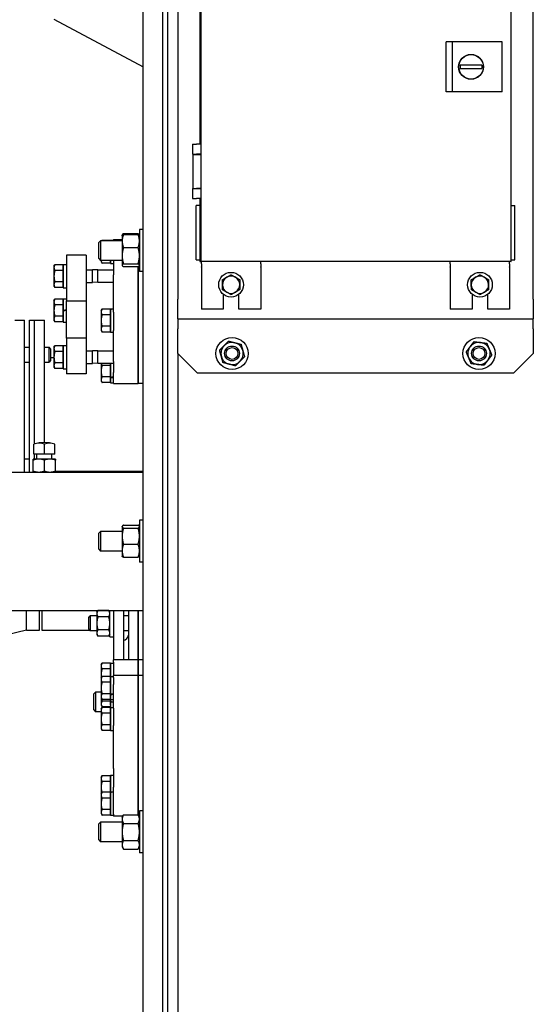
# Model space of a CAD drawing. Header units: inches. Extents: x 24 to 1128, y -58 to 748.
# Tile 258 of 656: x 414 to 427, y 225 to 250. Entities that reach past the tile are written whole.
import ezdxf

# ---------------------------------------------------------------- set-up
doc = ezdxf.new("R2010")
doc.units = ezdxf.units.IN
doc.header["$LTSCALE"] = 32
doc.header["$MEASUREMENT"] = 0
doc.layers.add('Visible (ANSI)', color=7, linetype='Continuous', lineweight=30)

msp = doc.modelspace()

# ---------------------------------------------------------------- linework, layer by layer
at = {"layer": 'Visible (ANSI)'}
for p, q in [((417.28063, 206.79617), (417.28063, 266.29617)), ((416.65563, 219.54617), (416.65563, 254.66095)), ((417.53063, 254.42117), (417.53063, 242.67117)), ((426.53063, 242.67117), (426.53063, 254.42117)), ((417.15563, 219.54617), (417.15563, 254.27468)), ((418.1273, 243.62605), (418.1273, 253.46857)), ((425.96194, 253.46857), (425.96194, 243.62605)), ((425.96725, 243.62605), (425.96725, 253.46857)), ((418.09323, 250.504), (418.09323, 246.59062)), ((414.39481, 249.75304), (416.65563, 248.54617)), ((424.4836, 249.17723), (424.32612, 249.17723)), ((424.32612, 247.91739), (424.32612, 249.17723)), ((425.74344, 249.17723), (424.4836, 249.17723)), ((424.4836, 247.91739), (424.4836, 249.17723)), ((425.74344, 247.91739), (425.74344, 249.17723)), ((424.68045, 248.58668), (424.68045, 248.50794)), ((425.23163, 248.58668), (424.68045, 248.58668)), ((424.68045, 248.50794), (425.23163, 248.50794)), ((425.23163, 248.58668), (425.23163, 248.50794)), ((424.4836, 247.91739), (424.32612, 247.91739)), ((425.74344, 247.91739), (424.4836, 247.91739)), ((417.90525, 246.59062), (418.00969, 246.59062)), ((417.90525, 246.59062), (417.90525, 246.33668)), ((418.1273, 246.59062), (418.00969, 246.59062)), ((417.90525, 246.33668), (418.00969, 246.33668)), ((417.91588, 246.32979), (418.12337, 246.32979)), ((417.91588, 246.32979), (417.91588, 245.47349)), ((417.96214, 246.33668), (417.96214, 246.32979)), ((418.1273, 246.33668), (418.00969, 246.33668)), ((418.08458, 246.33668), (418.08458, 246.32979)), ((418.1273, 246.32979), (418.12337, 246.32979)), ((418.12337, 245.47349), (418.12337, 246.32979)), ((417.90525, 245.4666), (418.00969, 245.4666)), ((417.90525, 245.4666), (417.90525, 245.21267)), ((417.91588, 245.47349), (418.12337, 245.47349)), ((417.96214, 245.47349), (417.96214, 245.4666)), ((418.1273, 245.4666), (418.00969, 245.4666)), ((418.08458, 245.47349), (418.08458, 245.4666)), ((418.1273, 245.47349), (418.12337, 245.47349)), ((417.90525, 245.21267), (418.00969, 245.21267)), ((418.1273, 245.21267), (418.00969, 245.21267)), ((418.09323, 245.21267), (418.09323, 243.62605)), ((418.09323, 245.03845), (417.99481, 245.03845)), ((417.99481, 244.90845), (417.99481, 245.03845)), ((417.99481, 243.79274), (417.99481, 244.90845)), ((425.96725, 245.03845), (426.06567, 245.03845)), ((426.06567, 244.90845), (426.06567, 245.03845)), ((426.06567, 243.79274), (426.06567, 244.90845)), ((416.56183, 244.43085), (416.56183, 243.36835)), ((416.65563, 244.43085), (416.56183, 244.43085)), ((415.53063, 244.10241), (415.57641, 244.1496)), ((415.57641, 244.1496), (415.57641, 243.6496)), ((416.12383, 244.1496), (415.57641, 244.1496)), ((415.61187, 244.1496), (415.61496, 244.15495)), ((415.82763, 244.15495), (415.61496, 244.15495)), ((415.82763, 244.1496), (415.82763, 244.15927)), ((415.82763, 244.15927), (415.90563, 244.15927)), ((415.82763, 244.15495), (415.82763, 244.1496)), ((415.90563, 244.17877), (415.90563, 244.15547)), ((415.90563, 244.17877), (416.12383, 244.17877)), ((415.90563, 244.1496), (415.90563, 244.15547)), ((416.12383, 244.2746), (416.12717, 244.28039)), ((416.12383, 244.2746), (416.12383, 244.14065)), ((416.12383, 244.14065), (416.12383, 243.77135)), ((416.12717, 244.28039), (416.15733, 244.33262)), ((416.15733, 244.33262), (416.52834, 244.33262)), ((416.15733, 244.3065), (416.52834, 244.3065)), ((416.55849, 244.28039), (416.52834, 244.33262)), ((416.56183, 244.2746), (416.55849, 244.28039)), ((415.53063, 243.69679), (415.53063, 244.10241)), ((416.15733, 243.97479), (416.52834, 243.97479)), ((414.71167, 243.78023), (414.71167, 242.62722)), ((415.21167, 243.78023), (414.71167, 243.78023)), ((415.21167, 243.78023), (415.21167, 242.62722)), ((415.53063, 243.69679), (415.57641, 243.6496)), ((416.12383, 243.6496), (415.57641, 243.6496)), ((415.59263, 243.6496), (415.59263, 243.61627)), ((415.59263, 243.61627), (415.61496, 243.5776)), ((415.82763, 243.6496), (415.82763, 243.5776)), ((415.82763, 243.57327), (415.82763, 243.6496)), ((415.82763, 243.61627), (415.82763, 243.61627)), ((415.90563, 243.6496), (415.90563, 243.28913)), ((416.12383, 243.77135), (416.12383, 243.5303)), ((417.99481, 243.66274), (417.99481, 243.79274)), ((417.99481, 243.66274), (418.09323, 243.66274)), ((418.09323, 243.62605), (418.11769, 243.62605)), ((418.1273, 243.63566), (418.11769, 243.62605)), ((418.1273, 243.62605), (418.11769, 243.62605)), ((425.96194, 243.62605), (418.1273, 243.62605)), ((418.13063, 243.56217), (418.13063, 243.62605)), ((419.63063, 243.56217), (419.63063, 243.62605)), ((424.42985, 243.56217), (424.42985, 243.62605)), ((425.92985, 243.56217), (425.92985, 243.62605)), ((425.96194, 243.62605), (425.96725, 243.62605)), ((425.96725, 243.66274), (426.06567, 243.66274)), ((426.06567, 243.66274), (426.06567, 243.79274)), ((414.39866, 243.50298), (414.42023, 243.54033)), ((414.39866, 243.50298), (414.39866, 243.46847)), ((414.39866, 243.46847), (414.39866, 243.25097)), ((414.63366, 243.54164), (414.42099, 243.54164)), ((414.63366, 243.3953), (414.42099, 243.3953)), ((414.63366, 243.54164), (414.63366, 243.46847)), ((414.63366, 243.50298), (414.63367, 243.50298)), ((414.63366, 243.46847), (414.63366, 243.3953)), ((414.63366, 243.3953), (414.63366, 243.25097)), ((414.63367, 242.95998), (414.63367, 243.54598)), ((414.63367, 243.54598), (414.71167, 243.54598)), ((415.21167, 243.41498), (415.36977, 243.41498)), ((415.36977, 243.09098), (415.36977, 243.41498)), ((415.50867, 243.40923), (415.36977, 243.41498)), ((415.50867, 243.09673), (415.50867, 243.40923)), ((415.50867, 243.40923), (415.90563, 243.40923)), ((415.82763, 243.5776), (415.61496, 243.5776)), ((415.82763, 243.57327), (415.90563, 243.57327)), ((416.12383, 243.5303), (416.12383, 243.5246)), ((416.12383, 243.5246), (416.12717, 243.51882)), ((416.15733, 243.5679), (416.52834, 243.5679)), ((416.15733, 243.4927), (416.52834, 243.4927)), ((416.53063, 243.4941), (416.53063, 243.28913)), ((416.53063, 243.28913), (416.53063, 243.4941)), ((416.56183, 243.5246), (416.55849, 243.51882)), ((416.65563, 243.36835), (416.56183, 243.36835)), ((418.13063, 243.56217), (418.13063, 243.48787)), ((418.13063, 243.47848), (418.13063, 243.48787)), ((418.13063, 243.47848), (418.13063, 242.41345)), ((419.63063, 243.56217), (419.63063, 243.48787)), ((419.63063, 243.47848), (419.63063, 243.48787)), ((419.63063, 243.47848), (419.63063, 242.41345)), ((424.42985, 243.56217), (424.42985, 243.48787)), ((424.42985, 243.47848), (424.42985, 243.48787)), ((424.42985, 243.47848), (424.42985, 242.41345)), ((425.92985, 243.56217), (425.92985, 243.48787)), ((425.92985, 243.47848), (425.92985, 243.48787)), ((425.92985, 243.47848), (425.92985, 242.41345)), ((414.39866, 243.25097), (414.39866, 243.03547)), ((414.63366, 243.25097), (414.63366, 243.10664)), ((415.90563, 242.3379), (415.90563, 243.28913)), ((416.53063, 242.3379), (416.53063, 243.28913)), ((416.53063, 243.28913), (416.53063, 242.3379)), ((414.39866, 243.03547), (414.39866, 243.00298)), ((414.39866, 243.00298), (414.42023, 242.96562)), ((414.63366, 243.10664), (414.42099, 243.10664)), ((414.63366, 242.96431), (414.42099, 242.96431)), ((414.63366, 243.10664), (414.63366, 243.03547)), ((414.63366, 243.03547), (414.63366, 242.96431)), ((414.63366, 243.00298), (414.63367, 243.00298)), ((414.63367, 242.95998), (414.71167, 242.95998)), ((415.21167, 243.09098), (415.36977, 243.09098)), ((415.50867, 243.09673), (415.36977, 243.09098)), ((415.50867, 243.09673), (415.90563, 243.09673)), ((414.39866, 242.63373), (414.42023, 242.67108)), ((414.39866, 242.63373), (414.39866, 242.59923)), ((414.63366, 242.6724), (414.42099, 242.6724)), ((414.63366, 242.6724), (414.63366, 242.59923)), ((414.63366, 242.63373), (414.63367, 242.63373)), ((414.63367, 242.38615), (414.63367, 242.67673)), ((414.63367, 242.67673), (414.71167, 242.67673)), ((414.71167, 241.68511), (414.71167, 242.62722)), ((414.71167, 242.62722), (415.21167, 242.62722)), ((415.21167, 242.62722), (415.21167, 241.68511)), ((417.53063, 242.17117), (417.53063, 242.67117)), ((418.68378, 242.79346), (418.68378, 242.41345)), ((419.07748, 242.41345), (419.07748, 242.79346)), ((424.983, 242.7941), (424.983, 242.41345)), ((425.3767, 242.41345), (425.3767, 242.79283)), ((426.53063, 242.67117), (426.53063, 242.17117)), ((414.39866, 242.59923), (414.39866, 242.38172)), ((414.39866, 242.38172), (414.39866, 242.16623)), ((414.63366, 242.52606), (414.42099, 242.52606)), ((414.63366, 242.59923), (414.63366, 242.52606)), ((414.63366, 242.52606), (414.63366, 242.38172)), ((414.63366, 242.38172), (414.63366, 242.23739)), ((414.63367, 242.38521), (414.63367, 242.38615)), ((414.63367, 242.36664), (414.63367, 242.38521)), ((414.63367, 242.09073), (414.63367, 242.36664)), ((415.59263, 242.37771), (415.61496, 242.41639)), ((415.59263, 242.37771), (415.59263, 242.34422)), ((415.82763, 242.41639), (415.61496, 242.41639)), ((415.82763, 242.42068), (415.82763, 242.42071)), ((415.82763, 242.42071), (415.85034, 242.42071)), ((415.82763, 242.41977), (415.82763, 242.42068)), ((415.82763, 241.83471), (415.82763, 242.41977)), ((415.82763, 242.41639), (415.82763, 242.34422)), ((415.82763, 242.37771), (415.82763, 242.37771)), ((418.68378, 242.41345), (418.13063, 242.41345)), ((419.63063, 242.41345), (419.07748, 242.41345)), ((424.983, 242.41345), (424.42985, 242.41345)), ((425.92985, 242.41345), (425.3767, 242.41345)), ((413.40563, 242.13511), (413.65563, 242.13511)), ((413.65563, 238.29617), (413.65563, 242.13511)), ((413.78063, 238.29617), (413.78063, 242.13511)), ((413.78063, 242.13511), (413.90563, 242.13511)), ((413.90563, 239.00832), (413.90563, 242.13511)), ((413.90563, 242.13511), (414.15563, 242.13511)), ((413.90563, 239.00832), (413.90563, 242.13511)), ((414.15563, 239.04217), (414.15563, 242.13511)), ((414.39866, 242.16623), (414.39866, 242.13373)), ((414.39866, 242.13373), (414.42023, 242.09638)), ((414.63366, 242.23739), (414.42099, 242.23739)), ((414.63366, 242.23739), (414.63366, 242.16623)), ((414.63366, 242.16623), (414.63366, 242.09507)), ((414.63366, 242.13373), (414.63367, 242.13373)), ((415.59263, 242.34422), (415.59263, 242.12771)), ((415.59263, 242.12771), (415.59263, 241.9112)), ((415.82763, 242.27205), (415.61496, 242.27205)), ((415.82763, 242.34422), (415.82763, 242.27205)), ((415.82763, 242.27205), (415.82763, 242.12771)), ((415.82763, 242.12771), (415.82763, 241.98337)), ((415.90563, 242.3379), (415.90563, 241.88056)), ((416.53063, 242.3379), (416.53063, 241.88056)), ((416.53063, 241.88056), (416.53063, 242.3379)), ((417.53063, 242.17117), (417.53063, 241.92117)), ((417.53063, 242.17117), (426.53063, 242.17117)), ((426.53063, 241.92117), (426.53063, 242.17117)), ((414.63366, 242.09507), (414.42099, 242.09507)), ((414.63367, 242.09073), (414.71167, 242.09073)), ((415.59263, 241.9112), (415.59263, 241.87771)), ((415.59263, 241.87771), (415.61496, 241.83904)), ((415.82763, 241.98337), (415.61496, 241.98337)), ((415.82763, 241.98337), (415.82763, 241.9112)), ((415.82763, 241.9112), (415.82763, 241.83904)), ((415.82763, 241.87771), (415.82763, 241.87771)), ((415.90563, 241.09391), (415.90563, 241.88056)), ((416.53063, 241.09391), (416.53063, 241.88056)), ((416.53063, 241.88056), (416.53063, 241.09391)), ((417.53063, 241.29617), (417.53063, 241.92117)), ((426.53063, 241.92117), (426.53063, 241.29617)), ((414.71167, 241.68511), (414.71167, 240.78023)), ((415.21167, 241.68511), (414.71167, 241.68511)), ((415.21167, 241.68511), (415.21167, 240.78023)), ((415.82763, 241.83904), (415.61496, 241.83904)), ((415.82763, 241.83471), (415.90563, 241.83471)), ((413.65563, 241.45213), (413.78063, 241.45213)), ((414.15563, 241.45213), (414.27447, 241.45213)), ((414.27447, 241.07713), (414.27447, 241.45213)), ((414.31163, 241.41379), (414.27447, 241.45213)), ((414.31163, 241.41379), (414.31163, 241.11547)), ((414.39866, 241.45399), (414.42023, 241.49135)), ((414.39866, 241.45399), (414.39866, 241.41949)), ((414.39866, 241.41949), (414.39866, 241.20199)), ((414.63366, 241.49266), (414.42099, 241.49266)), ((414.63366, 241.49266), (414.63366, 241.41949)), ((414.63366, 241.45399), (414.63367, 241.45399)), ((414.63366, 241.41949), (414.63366, 241.34632)), ((414.63367, 240.91099), (414.63367, 241.49699)), ((414.63367, 241.49699), (414.71167, 241.49699)), ((415.21167, 241.36599), (415.36977, 241.36599)), ((415.36977, 241.04199), (415.36977, 241.36599)), ((415.50867, 241.36024), (415.36977, 241.36599)), ((414.31163, 241.19761), (414.39866, 241.19761)), ((414.39866, 241.20199), (414.39866, 240.98649)), ((414.63366, 241.34632), (414.42099, 241.34632)), ((414.63366, 241.34632), (414.63366, 241.20199)), ((414.63366, 241.20199), (414.63366, 241.05765)), ((415.50867, 241.04774), (415.50867, 241.36024)), ((415.50867, 241.36024), (415.90563, 241.36024)), ((417.53063, 241.29617), (417.53063, 206.79617)), ((418.03063, 240.79617), (417.53063, 241.29617)), ((426.53063, 241.29617), (426.03063, 240.79617)), ((413.65563, 241.07713), (413.78063, 241.07713)), ((414.15563, 241.07713), (414.27447, 241.07713)), ((414.31163, 241.11547), (414.27447, 241.07713)), ((414.39866, 240.98649), (414.39866, 240.95399)), ((414.39866, 240.95399), (414.42023, 240.91664)), ((414.63366, 241.05765), (414.42099, 241.05765)), ((414.63366, 240.91533), (414.42099, 240.91533)), ((414.63366, 241.05765), (414.63366, 240.98649)), ((414.63366, 240.98649), (414.63366, 240.91533)), ((414.63366, 240.95399), (414.63367, 240.95399)), ((414.63367, 240.91099), (414.71167, 240.91099)), ((415.21167, 241.04199), (415.36977, 241.04199)), ((415.50867, 241.04774), (415.36977, 241.04199)), ((415.50867, 241.04774), (415.90563, 241.04774)), ((415.59263, 241.04774), (415.59263, 240.84672)), ((415.82763, 240.99106), (415.61496, 240.99106)), ((415.82763, 241.04774), (415.82763, 240.99106)), ((415.82763, 240.69676), (415.82763, 241.04774)), ((415.82763, 240.99106), (415.82763, 240.84672)), ((415.90563, 241.09391), (415.90563, 240.81449)), ((416.53063, 241.09391), (416.53063, 240.81449)), ((416.53063, 240.81449), (416.53063, 241.09391)), ((415.21167, 240.78023), (414.71167, 240.78023)), ((415.59263, 240.84672), (415.59263, 240.63021)), ((415.59263, 240.63021), (415.59263, 240.59672)), ((415.82763, 240.70238), (415.61496, 240.70238)), ((415.82763, 240.84672), (415.82763, 240.70238)), ((415.82763, 240.70238), (415.82763, 240.63021)), ((415.82763, 240.68034), (415.82763, 240.69676)), ((415.82763, 240.55372), (415.82763, 240.68034)), ((415.82763, 240.63021), (415.82763, 240.55804)), ((415.90563, 240.54135), (415.90563, 240.81449)), ((416.53063, 240.54135), (416.53063, 240.81449)), ((416.53063, 240.81449), (416.53063, 240.54135)), ((426.03063, 240.79617), (418.03063, 240.79617)), ((415.59263, 240.59672), (415.61496, 240.55804)), ((415.82763, 240.55804), (415.61496, 240.55804)), ((415.82763, 240.59672), (415.82763, 240.59672)), ((415.82763, 240.55372), (415.90563, 240.55372)), ((415.90563, 240.54135), (415.90563, 240.53422)), ((415.90563, 240.53422), (416.53063, 240.53422)), ((416.53063, 240.54135), (416.53063, 240.53422)), ((416.53063, 240.53422), (416.53063, 240.54135)), ((416.65563, 240.53422), (416.53063, 240.53422)), ((413.89047, 238.74917), (413.89047, 239.00399)), ((414.15563, 238.74917), (414.15563, 239.00399)), ((414.4208, 238.74917), (414.4208, 239.00399)), ((413.65563, 238.62988), (413.78063, 238.62988)), ((414.02305, 238.74917), (413.89047, 238.74917)), ((413.90563, 238.62417), (413.90563, 238.74917)), ((413.90563, 238.62417), (413.90563, 238.74917)), ((413.96813, 238.62417), (413.96813, 238.74917)), ((414.15563, 238.74917), (414.02305, 238.74917)), ((414.28822, 238.74917), (414.15563, 238.74917)), ((414.4208, 238.74917), (414.28822, 238.74917)), ((414.34313, 238.62417), (414.34313, 238.74917)), ((414.01488, 238.62417), (413.87413, 238.62417)), ((413.87413, 238.32131), (413.87413, 238.59903)), ((414.29638, 238.62417), (414.01488, 238.62417)), ((414.15563, 238.32131), (414.15563, 238.59903)), ((414.43713, 238.62417), (414.29638, 238.62417)), ((414.43713, 238.32131), (414.43713, 238.59903)), ((412.80208, 238.29617), (413.87413, 238.29617)), ((413.87413, 238.29617), (414.01488, 238.29617)), ((413.96813, 238.29254), (413.96813, 238.29617)), ((414.01488, 238.29617), (414.29638, 238.29617)), ((414.29638, 238.29617), (414.43713, 238.29617)), ((414.34313, 238.29254), (414.34313, 238.29617)), ((414.43713, 238.32261), (416.65563, 238.32261)), ((414.43713, 238.29617), (416.65563, 238.29617)), ((415.90563, 238.32261), (415.90563, 238.29617)), ((416.15563, 238.32261), (416.15563, 238.29617)), ((416.28063, 238.32261), (416.28063, 238.29617)), ((416.53063, 238.32261), (416.53063, 238.29617)), ((416.53063, 238.29617), (416.53063, 238.32261)), ((416.12383, 236.92117), (416.12717, 236.92695)), ((416.12383, 236.92117), (416.12383, 236.91547)), ((416.12383, 236.91547), (416.12383, 236.67443)), ((416.15733, 236.95307), (416.52834, 236.95307)), ((416.56183, 236.92117), (416.55849, 236.92695)), ((416.56183, 237.07742), (416.56183, 236.01492)), ((416.65563, 237.07742), (416.56183, 237.07742)), ((415.53063, 236.74898), (415.57641, 236.79617)), ((415.53063, 236.34336), (415.53063, 236.74898)), ((415.57641, 236.79617), (415.57641, 236.29617)), ((416.12383, 236.79617), (415.57641, 236.79617)), ((416.12383, 236.67443), (416.12383, 236.30512)), ((416.15733, 236.87788), (416.52834, 236.87788)), ((416.15733, 236.47098), (416.52834, 236.47098)), ((415.53063, 236.34336), (415.57641, 236.29617)), ((416.12383, 236.29617), (415.57641, 236.29617)), ((416.12383, 236.30512), (416.12383, 236.17117)), ((416.12383, 236.17117), (416.12717, 236.16538)), ((416.15733, 236.13927), (416.52834, 236.13927)), ((416.56183, 236.17117), (416.55849, 236.16538)), ((416.65563, 236.01492), (416.56183, 236.01492)), ((412.80208, 234.79617), (416.65563, 234.79617)), ((413.70397, 234.29617), (413.70397, 234.79617)), ((414.03063, 234.29617), (414.03063, 234.79617)), ((414.09313, 234.79617), (414.09313, 234.29617)), ((415.28063, 234.6182), (415.31782, 234.65654)), ((415.31782, 234.65654), (415.31782, 234.28154)), ((415.48363, 234.65654), (415.31782, 234.65654)), ((415.48363, 234.75054), (415.50878, 234.79409)), ((415.48363, 234.75054), (415.48363, 234.71283)), ((415.48363, 234.71283), (415.48363, 234.46904)), ((415.78649, 234.79409), (415.50878, 234.79409)), ((415.81163, 234.75054), (415.78649, 234.79409)), ((415.81163, 234.12754), (415.81163, 234.79617)), ((415.90563, 234.79617), (415.90563, 233.54666)), ((416.15563, 234.79617), (416.15563, 233.54666)), ((416.28063, 234.65654), (416.15563, 234.65654)), ((416.28063, 234.79617), (416.28063, 233.54666)), ((416.53063, 234.79617), (416.53063, 233.54666)), ((416.53063, 233.54666), (416.53063, 234.79617)), ((415.28063, 234.31988), (415.28063, 234.6182)), ((415.48363, 234.46904), (415.48363, 234.22526)), ((415.78649, 234.63157), (415.50878, 234.63157)), ((413.70397, 234.29617), (412.65563, 234.04244)), ((413.70397, 234.29617), (414.03063, 234.29617)), ((414.09313, 234.29617), (415.30364, 234.29617)), ((415.28063, 234.31988), (415.31782, 234.28154)), ((415.48363, 234.28154), (415.31782, 234.28154)), ((415.48363, 234.22526), (415.48363, 234.18754)), ((415.48363, 234.18754), (415.50878, 234.144)), ((415.78649, 234.30652), (415.50878, 234.30652)), ((415.78649, 234.144), (415.50878, 234.144)), ((415.81163, 234.18754), (415.78649, 234.144)), ((416.28063, 234.28154), (416.15563, 234.28154)), ((415.81163, 234.12754), (415.90563, 234.12754)), ((415.59263, 233.42153), (415.61496, 233.46021)), ((415.59263, 233.42153), (415.59263, 233.38804)), ((415.82763, 233.46021), (415.61496, 233.46021)), ((415.82763, 233.12686), (415.82763, 233.46453)), ((415.82763, 233.46453), (415.90563, 233.46453)), ((415.82763, 233.46021), (415.82763, 233.38804)), ((415.82763, 233.42153), (415.82763, 233.42153)), ((415.90563, 233.54666), (415.90563, 233.54495)), ((416.53063, 233.54666), (415.90563, 233.54666)), ((415.90563, 233.48368), (415.90563, 233.54495)), ((415.90563, 233.48368), (415.90563, 233.14636)), ((416.53063, 233.54666), (416.53063, 233.54495)), ((416.65563, 233.54666), (416.53063, 233.54666)), ((416.53063, 233.54495), (416.53063, 233.54666)), ((416.53063, 233.48368), (416.53063, 233.54495)), ((416.53063, 233.54495), (416.53063, 233.48368)), ((416.53063, 233.48368), (416.53063, 233.14636)), ((416.53063, 233.14636), (416.53063, 233.48368)), ((415.59263, 233.38804), (415.59263, 233.17153)), ((415.59263, 233.17153), (415.59263, 233.08386)), ((415.82763, 233.31587), (415.61496, 233.31587)), ((415.82763, 233.38804), (415.82763, 233.31587)), ((415.82763, 233.31587), (415.82763, 233.17153)), ((415.82763, 233.17153), (415.82763, 233.12253)), ((415.90563, 233.14636), (415.90563, 233.14611)), ((416.53063, 233.14636), (415.90563, 233.14636)), ((415.90563, 233.09525), (415.90563, 233.14611)), ((416.53063, 233.14636), (416.53063, 233.14611)), ((416.65563, 233.14636), (416.53063, 233.14636)), ((416.53063, 233.14611), (416.53063, 233.14636)), ((416.53063, 233.09525), (416.53063, 233.14611)), ((416.53063, 233.14611), (416.53063, 233.09525)), ((415.59263, 233.08386), (415.61496, 233.12253)), ((415.59263, 233.08386), (415.59263, 233.05037)), ((415.59263, 233.05037), (415.59263, 232.83386)), ((415.82763, 233.12253), (415.61496, 233.12253)), ((415.82763, 232.9782), (415.61496, 232.9782)), ((415.82763, 232.68391), (415.82763, 233.12686)), ((415.82763, 233.12686), (415.90563, 233.12686)), ((415.82763, 233.12253), (415.82763, 233.05037)), ((415.82763, 233.08386), (415.82763, 233.08386)), ((415.82763, 233.05037), (415.82763, 232.9782)), ((415.82763, 232.9782), (415.82763, 232.83386)), ((415.90563, 233.09525), (415.90563, 232.92412)), ((415.90563, 232.32596), (415.90563, 232.92412)), ((416.53063, 233.09525), (416.53063, 232.92412)), ((416.53063, 232.92412), (416.53063, 233.09525)), ((416.53063, 232.32596), (416.53063, 232.92412)), ((416.53063, 232.92412), (416.53063, 232.32596)), ((415.40563, 232.68312), (415.45141, 232.73031)), ((415.40563, 232.27749), (415.40563, 232.68312)), ((415.45141, 232.73031), (415.45141, 232.23031)), ((415.59263, 232.73031), (415.45141, 232.73031)), ((415.59263, 232.83386), (415.59263, 232.61735)), ((415.82763, 232.68952), (415.61496, 232.68952)), ((415.82763, 232.83386), (415.82763, 232.68952)), ((415.82763, 232.68952), (415.82763, 232.61735)), ((415.82763, 232.66748), (415.82763, 232.68391)), ((415.82763, 232.54086), (415.82763, 232.66748)), ((415.59263, 232.61735), (415.59263, 232.58386)), ((415.59263, 232.58386), (415.59263, 232.42869)), ((415.59263, 232.58386), (415.61496, 232.54518)), ((415.59263, 232.42869), (415.59263, 232.39519)), ((415.82763, 232.54518), (415.61496, 232.54518)), ((415.82763, 232.50085), (415.61496, 232.50085)), ((415.82763, 232.61735), (415.82763, 232.54518)), ((415.82763, 232.58386), (415.82763, 232.58386)), ((415.82763, 232.54518), (415.82763, 232.50085)), ((415.82763, 232.39519), (415.82763, 232.54086)), ((415.82763, 232.54086), (415.90563, 232.54086)), ((415.82763, 232.50085), (415.82763, 232.42869)), ((415.82763, 232.42869), (415.82763, 232.35652)), ((415.84479, 232.48031), (415.90563, 232.48031)), ((415.85763, 232.48319), (415.90563, 232.48319)), ((415.40563, 232.27749), (415.45141, 232.23031)), ((415.59263, 232.23031), (415.45141, 232.23031)), ((415.59263, 232.39519), (415.61496, 232.35652)), ((415.59263, 232.29936), (415.61496, 232.33803)), ((415.59263, 232.29936), (415.59263, 232.26586)), ((415.59263, 232.26586), (415.59263, 232.04936)), ((415.82763, 232.35652), (415.61496, 232.35652)), ((415.82763, 232.33803), (415.61496, 232.33803)), ((415.82763, 232.19369), (415.61496, 232.19369)), ((415.79583, 232.35652), (415.79583, 232.33803)), ((415.82763, 232.39519), (415.82763, 232.39519)), ((415.82763, 231.75636), (415.82763, 232.34236)), ((415.82763, 232.34236), (415.90563, 232.34236)), ((415.82763, 232.33803), (415.82763, 232.26586)), ((415.82763, 232.29936), (415.82763, 232.29936)), ((415.82763, 232.26586), (415.82763, 232.19369)), ((415.82763, 232.19369), (415.82763, 232.04936)), ((415.90563, 232.32596), (415.90563, 231.88252)), ((416.53063, 232.32596), (416.53063, 231.88252)), ((416.53063, 231.88252), (416.53063, 232.32596)), ((415.59263, 232.04936), (415.59263, 231.83285)), ((415.82763, 231.90502), (415.61496, 231.90502)), ((415.82763, 232.04936), (415.82763, 231.90502)), ((415.82763, 231.90502), (415.82763, 231.83285)), ((415.59263, 231.83285), (415.59263, 231.79936)), ((415.59263, 231.79936), (415.61496, 231.76068)), ((415.82763, 231.76068), (415.61496, 231.76068)), ((415.82763, 231.83285), (415.82763, 231.76068)), ((415.82763, 231.79936), (415.82763, 231.79936)), ((415.82763, 231.75636), (415.90563, 231.75636)), ((415.90563, 230.7956), (415.90563, 231.88252)), ((416.53063, 230.7956), (416.53063, 231.88252)), ((416.53063, 231.88252), (416.53063, 230.7956)), ((415.90563, 230.7956), (415.90563, 230.32808)), ((416.53063, 230.7956), (416.53063, 230.32808)), ((416.53063, 230.32808), (416.53063, 230.7956)), ((415.59263, 230.57324), (415.61496, 230.61192)), ((415.59263, 230.57324), (415.59263, 230.53975)), ((415.59263, 230.53975), (415.59263, 230.32324)), ((415.82763, 230.61192), (415.61496, 230.61192)), ((415.82763, 230.46758), (415.61496, 230.46758)), ((415.82763, 230.61622), (415.82763, 230.61624)), ((415.82763, 230.61624), (415.85034, 230.61624)), ((415.82763, 230.6153), (415.82763, 230.61622)), ((415.82763, 230.19905), (415.82763, 230.6153)), ((415.82763, 230.61192), (415.82763, 230.53975)), ((415.82763, 230.57324), (415.82763, 230.57324)), ((415.82763, 230.53975), (415.82763, 230.46758)), ((415.82763, 230.46758), (415.82763, 230.32324)), ((415.59263, 230.32324), (415.59263, 230.15605)), ((415.59263, 230.15605), (415.61496, 230.19473)), ((415.82763, 230.19473), (415.61496, 230.19473)), ((415.82763, 230.32324), (415.82763, 230.19473)), ((415.82763, 230.19902), (415.82763, 230.19905)), ((415.82763, 230.19905), (415.85034, 230.19905)), ((415.82763, 230.19811), (415.82763, 230.19902)), ((415.82763, 229.61305), (415.82763, 230.19811)), ((415.82763, 230.19473), (415.82763, 230.12256)), ((415.90563, 229.64181), (415.90563, 230.32808)), ((416.53063, 229.64181), (416.53063, 230.32808)), ((416.53063, 230.32808), (416.53063, 229.64181)), ((415.59263, 230.15605), (415.59263, 230.12256)), ((415.59263, 230.12256), (415.59263, 229.90605)), ((415.82763, 230.05039), (415.61496, 230.05039)), ((415.82763, 230.15605), (415.82763, 230.15605)), ((415.82763, 230.12256), (415.82763, 230.05039)), ((415.82763, 230.05039), (415.82763, 229.90605)), ((415.59263, 229.90605), (415.59263, 229.68955)), ((415.59263, 229.68955), (415.59263, 229.65605)), ((415.82763, 229.76171), (415.61496, 229.76171)), ((415.82763, 229.90605), (415.82763, 229.76171)), ((415.82763, 229.76171), (415.82763, 229.68955)), ((415.82763, 229.68955), (415.82763, 229.61738)), ((416.56183, 229.72399), (416.56183, 228.66149)), ((416.65563, 229.72399), (416.56183, 229.72399)), ((415.53063, 229.39555), (415.57641, 229.44274)), ((415.57641, 229.44274), (415.57641, 228.94274)), ((416.12383, 229.44274), (415.57641, 229.44274)), ((415.59263, 229.65605), (415.61496, 229.61738)), ((415.82763, 229.61738), (415.61496, 229.61738)), ((415.82763, 229.65605), (415.82763, 229.65605)), ((415.82763, 229.61305), (415.90563, 229.61305)), ((415.90563, 229.64181), (415.90563, 229.59355)), ((416.13874, 229.59355), (415.90563, 229.59355)), ((416.12383, 229.56774), (416.15733, 229.62575)), ((416.12383, 229.56774), (416.12383, 229.5175)), ((416.12383, 229.5175), (416.12383, 229.19274)), ((416.15733, 229.62575), (416.52834, 229.62575)), ((416.15733, 229.40924), (416.52834, 229.40924)), ((416.56183, 229.56774), (416.52834, 229.62575)), ((416.53063, 229.64181), (416.53063, 229.62178)), ((416.53063, 229.62178), (416.53063, 229.64181)), ((416.56183, 229.59355), (416.54693, 229.59355)), ((415.53063, 228.98992), (415.53063, 229.39555)), ((416.12383, 229.19274), (416.12383, 228.86798)), ((415.53063, 228.98992), (415.57641, 228.94274)), ((416.12383, 228.94274), (415.57641, 228.94274)), ((416.15733, 228.97623), (416.52834, 228.97623)), ((416.12383, 228.86798), (416.12383, 228.81774)), ((416.12383, 228.81774), (416.15733, 228.75972)), ((416.15733, 228.75972), (416.52834, 228.75972)), ((416.56183, 228.81774), (416.52834, 228.75972)), ((416.65563, 228.66149), (416.56183, 228.66149))]:
    msp.add_line(p, q, dxfattribs=at)
for centre, radius in [((424.95604, 248.54731), 0.31496), ((424.95604, 248.54731), 0.30906), ((418.88063, 243.03617), 0.3125), ((425.18063, 243.03617), 0.3125), ((418.90563, 241.29617), 0.40625), ((425.15563, 241.29617), 0.40625), ((418.90563, 241.29617), 0.1875), ((418.90563, 241.29617), 0.14916), ((425.15563, 241.29617), 0.1875), ((425.15563, 241.29617), 0.14916)]:
    msp.add_circle(centre, radius, dxfattribs=at)
for centre, radius, start, end in [((418.88063, 243.03617), 0.219, 120.259659, 180.259659), ((418.88063, 243.03617), 0.219, 60.259659, 120.259659), ((418.88063, 243.03617), 0.219, 0.259659, 60.259659), ((425.18063, 243.03617), 0.219, 120.259659, 180.259659), ((425.18063, 243.03617), 0.219, 60.259659, 120.259659), ((425.18063, 243.03617), 0.219, 0.259659, 60.259659), ((418.88063, 243.03617), 0.219, 180.259659, 240.259659), ((418.88063, 243.03617), 0.219, 300.259659, 0.259659), ((425.18063, 243.03617), 0.219, 180.259659, 240.259659), ((425.18063, 243.03617), 0.219, 300.259659, 0.259659), ((418.88063, 243.03617), 0.219, 240.259659, 300.259659), ((425.18063, 243.03617), 0.219, 240.259659, 300.259659), ((418.90563, 241.29617), 0.2815, 135.569843, 195.569843), ((418.90563, 241.29617), 0.2815, 75.569843, 135.569843), ((418.90563, 241.29617), 0.2815, 15.569843, 75.569843), ((418.90563, 241.29617), 0.2815, 315.569843, 15.569843), ((425.15563, 241.29617), 0.2815, 142.841499, 202.841499), ((425.15563, 241.29617), 0.2815, 82.841499, 142.841499), ((425.15563, 241.29617), 0.2815, 22.841499, 82.841499), ((425.15563, 241.29617), 0.2815, 322.841499, 22.841499), ((418.90563, 241.29617), 0.2815, 195.569843, 255.569843), ((425.15563, 241.29617), 0.2815, 202.841499, 262.841499), ((425.15563, 241.29617), 0.2815, 262.841499, 322.841499), ((413.65563, 241.01011), 0.125, 0, 32.425271), ((418.90563, 241.29617), 0.2815, 255.569843, 315.569843), ((414.15563, 238.10217), 0.94, 73.61499, 106.38501), ((416.15563, 234.17117), 0.125, 270, 0), ((415.85763, 232.45319), 0.03, 90, 180)]:
    msp.add_arc(centre, radius, start, end, dxfattribs=at)
for centre, major_axis, ratio, start_param, end_param in [((414.65637, 242.38373), (1.66169, 0.29293), 0.00374894, 1.53685284, 1.5837997), ((414.76696, 242.38373), (1.66169, 0.29293), 0.00374894, 1.60341803, 1.65043845), ((415.85034, 242.12771), (1.66169, 0), 0.17632698, 1.53751373, 1.58446059), ((415.96093, 242.12771), (1.66169, 0), 0.17632698, 1.60407892, 1.65109934), ((415.85034, 240.84672), (1.66154, 0.25566), 0.08613948, 4.68547102, 4.73241788), ((415.96093, 240.84672), (1.66154, 0.25566), 0.08613948, 4.61883227, 4.66585269), ((414.02305, 238.10217), (0, 0.92111), 0.70710678, 6.07819391, 6.4881767), ((414.28822, 238.10217), (0, 0.92111), 0.70710678, 6.07819391, 6.4881767), ((415.85034, 232.83386), (1.66154, 0.25566), 0.08613948, 4.68547102, 4.73241788), ((415.96093, 232.83386), (1.66154, 0.25566), 0.08613948, 4.61883227, 4.66585269), ((415.85034, 230.32324), (1.66169, 0), 0.17632698, 1.53751373, 1.58446059), ((415.96093, 230.32324), (1.66169, 0), 0.17632698, 1.60407892, 1.65109934), ((415.85034, 229.90605), (1.66169, 0), 0.17632698, 1.53751373, 1.58446059), ((415.96093, 229.90605), (1.66169, 0), 0.17632698, 1.60407892, 1.65109934)]:
    msp.add_ellipse(centre, major_axis=major_axis, ratio=ratio, start_param=start_param, end_param=end_param, dxfattribs=at)
for points, weights in [([(415.61496, 244.15495), (415.6134, 244.15225), (415.61196, 244.1496)], [1, 1.0025562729, 1.00476821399]), ([(416.15733, 244.3065), (416.12383, 244.21762), (416.12383, 244.14065)], [1, 1.0379548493, 1]), ([(416.12383, 244.14065), (416.12383, 244.06368), (416.15733, 243.97479)], [1, 1.0379548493, 1]), ([(416.12717, 244.28039), (416.13423, 244.29261), (416.15733, 244.3065)], [1.01647331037, 1.02587101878, 1]), ([(416.15733, 244.33262), (416.14531, 244.31179), (416.13773, 244.29261)], [1, 1.01329823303, 1.01727786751]), ([(416.54794, 244.29261), (416.54036, 244.31179), (416.52834, 244.33262)], [1.01727786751, 1.01329823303, 1]), ([(416.56183, 244.14065), (416.56183, 244.21762), (416.52834, 244.3065)], [1, 1.0379548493, 1]), ([(416.52834, 244.3065), (416.55144, 244.29261), (416.55849, 244.28039)], [1, 1.02587101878, 1.01647331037]), ([(416.52834, 243.97479), (416.56183, 244.06368), (416.56183, 244.14065)], [1, 1.0379548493, 1]), ([(416.15733, 243.97479), (416.12383, 243.86577), (416.12383, 243.77135)], [1, 1.0379548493, 1]), ([(416.56183, 243.77135), (416.56183, 243.86577), (416.52834, 243.97479)], [1, 1.0379548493, 1]), ([(415.59263, 243.6496), (415.59268, 243.61618), (415.61496, 243.5776)], [1.00017810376, 1.0378655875, 1]), ([(416.12383, 243.77135), (416.12383, 243.67692), (416.15733, 243.5679)], [1, 1.0379548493, 1]), ([(416.52834, 243.5679), (416.56183, 243.67692), (416.56183, 243.77135)], [1, 1.0379548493, 1]), ([(414.42099, 243.54164), (414.39866, 243.50243), (414.39866, 243.46847)], [1, 1.0379548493, 1]), ([(414.39866, 243.46847), (414.39866, 243.43451), (414.42099, 243.3953)], [1, 1.0379548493, 1]), ([(414.42099, 243.3953), (414.39866, 243.31795), (414.39866, 243.25097)], [1, 1.0379548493, 1]), ([(414.42023, 243.54033), (414.42061, 243.54098), (414.42099, 243.54164)], [1.0012420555, 1.00063153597, 1]), ([(416.15733, 243.5679), (416.12383, 243.54775), (416.12383, 243.5303)], [1, 1.0379548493, 1]), ([(416.12383, 243.5303), (416.12383, 243.51285), (416.15733, 243.4927)], [1, 1.0379548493, 1]), ([(416.56183, 243.5303), (416.56183, 243.54775), (416.52834, 243.5679)], [1, 1.0379548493, 1]), ([(416.52834, 243.4927), (416.56183, 243.51285), (416.56183, 243.5303)], [1, 1.0379548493, 1]), ([(414.39866, 243.25097), (414.39866, 243.18398), (414.42099, 243.10664)], [1, 1.0379548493, 1]), ([(418.66106, 243.16162), (418.71959, 243.19576), (418.77027, 243.22533)], [1, 1.0379548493, 1]), ([(418.66164, 243.03518), (418.66137, 243.09386), (418.66106, 243.16162)], [1, 1.0379548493, 1]), ([(418.77027, 243.22533), (418.82096, 243.2549), (418.87949, 243.28905)], [1, 1.0379548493, 1]), ([(418.87949, 243.28905), (418.93832, 243.25543), (418.98927, 243.22632)], [1, 1.0379548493, 1]), ([(418.98927, 243.22632), (419.04022, 243.19721), (419.09906, 243.1636)], [1, 1.0379548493, 1]), ([(419.09906, 243.1636), (419.09936, 243.09584), (419.09963, 243.03716)], [1, 1.0379548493, 1]), ([(424.96106, 243.16162), (425.01959, 243.19576), (425.07027, 243.22533)], [1, 1.0379548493, 1]), ([(424.96164, 243.03518), (424.96137, 243.09386), (424.96106, 243.16162)], [1, 1.0379548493, 1]), ([(425.07027, 243.22533), (425.12096, 243.2549), (425.17949, 243.28905)], [1, 1.0379548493, 1]), ([(425.17949, 243.28905), (425.23832, 243.25543), (425.28927, 243.22632)], [1, 1.0379548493, 1]), ([(425.28927, 243.22632), (425.34022, 243.19721), (425.39906, 243.1636)], [1, 1.0379548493, 1]), ([(425.39906, 243.1636), (425.39936, 243.09584), (425.39963, 243.03716)], [1, 1.0379548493, 1]), ([(414.42099, 243.10664), (414.39866, 243.0685), (414.39866, 243.03547)], [1, 1.0379548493, 1]), ([(414.39866, 243.03547), (414.39866, 243.00245), (414.42099, 242.96431)], [1, 1.0379548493, 1]), ([(418.66221, 242.90874), (418.6619, 242.9765), (418.66164, 243.03518)], [1, 1.0379548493, 1]), ([(418.77199, 242.84602), (418.72104, 242.87513), (418.66221, 242.90874)], [1, 1.0379548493, 1]), ([(419.1002, 242.91072), (419.04168, 242.87658), (418.99099, 242.84701)], [1, 1.0379548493, 1]), ([(419.09963, 243.03716), (419.0999, 242.97848), (419.1002, 242.91072)], [1, 1.0379548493, 1]), ([(424.96221, 242.90874), (424.9619, 242.9765), (424.96164, 243.03518)], [1, 1.0379548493, 1]), ([(425.07199, 242.84602), (425.02104, 242.87513), (424.96221, 242.90874)], [1, 1.0379548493, 1]), ([(425.4002, 242.91072), (425.34168, 242.87658), (425.29099, 242.84701)], [1, 1.0379548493, 1]), ([(425.39963, 243.03716), (425.3999, 242.97848), (425.4002, 242.91072)], [1, 1.0379548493, 1]), ([(414.42099, 242.6724), (414.39866, 242.63319), (414.39866, 242.59923)], [1, 1.0379548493, 1]), ([(414.42023, 242.67108), (414.42061, 242.67174), (414.42099, 242.6724)], [1.0012420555, 1.00063153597, 1]), ([(418.88178, 242.78329), (418.82295, 242.81691), (418.77199, 242.84602)], [1, 1.0379548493, 1]), ([(418.99099, 242.84701), (418.94031, 242.81744), (418.88178, 242.78329)], [1, 1.0379548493, 1]), ([(425.18178, 242.78329), (425.12295, 242.81691), (425.07199, 242.84602)], [1, 1.0379548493, 1]), ([(425.29099, 242.84701), (425.24031, 242.81744), (425.18178, 242.78329)], [1, 1.0379548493, 1]), ([(414.39866, 242.59923), (414.39866, 242.56527), (414.42099, 242.52606)], [1, 1.0379548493, 1]), ([(414.42099, 242.52606), (414.39866, 242.44871), (414.39866, 242.38172)], [1, 1.0379548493, 1]), ([(414.39866, 242.38172), (414.39866, 242.31474), (414.42099, 242.23739)], [1, 1.0379548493, 1]), ([(415.61496, 242.41639), (415.59263, 242.37771), (415.59263, 242.34422)], [1, 1.0379548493, 1]), ([(414.42099, 242.23739), (414.39866, 242.19926), (414.39866, 242.16623)], [1, 1.0379548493, 1]), ([(414.39866, 242.16623), (414.39866, 242.1332), (414.42099, 242.09507)], [1, 1.0379548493, 1]), ([(415.59263, 242.34422), (415.59263, 242.31072), (415.61496, 242.27205)], [1, 1.0379548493, 1]), ([(415.61496, 242.27205), (415.59263, 242.1947), (415.59263, 242.12771)], [1, 1.0379548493, 1]), ([(415.59263, 242.12771), (415.59263, 242.06072), (415.61496, 241.98337)], [1, 1.0379548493, 1]), ([(415.61496, 241.98337), (415.59263, 241.9447), (415.59263, 241.9112)], [1, 1.0379548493, 1]), ([(415.59263, 241.9112), (415.59263, 241.87771), (415.61496, 241.83904)], [1, 1.0379548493, 1]), ([(414.42099, 241.49266), (414.39866, 241.45345), (414.39866, 241.41949)], [1, 1.0379548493, 1]), ([(414.39866, 241.41949), (414.39866, 241.38553), (414.42099, 241.34632)], [1, 1.0379548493, 1]), ([(414.42023, 241.49135), (414.42061, 241.492), (414.42099, 241.49266)], [1.0012420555, 1.00063153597, 1]), ([(418.59084, 241.37717), (418.65181, 241.43937), (418.70461, 241.49323)], [1, 1.0379548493, 1]), ([(418.63446, 241.22061), (418.61422, 241.29327), (418.59084, 241.37717)], [1, 1.0379548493, 1]), ([(418.70461, 241.49323), (418.75741, 241.54709), (418.81839, 241.60929)], [1, 1.0379548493, 1]), ([(418.81839, 241.60929), (418.90273, 241.58759), (418.97578, 241.56879)], [1, 1.0379548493, 1]), ([(418.97578, 241.56879), (419.04883, 241.54999), (419.13318, 241.52829)], [1, 1.0379548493, 1]), ([(419.13318, 241.52829), (419.15656, 241.44439), (419.1768, 241.37173)], [1, 1.0379548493, 1]), ([(419.1768, 241.37173), (419.19705, 241.29907), (419.22043, 241.21517)], [1, 1.0379548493, 1]), ([(424.83312, 241.33668), (424.88573, 241.40609), (424.93129, 241.4662)], [1, 1.0379548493, 1]), ([(424.93129, 241.4662), (424.97685, 241.52632), (425.02945, 241.59573)], [1, 1.0379548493, 1]), ([(425.02945, 241.59573), (425.11587, 241.58487), (425.19071, 241.57548)], [1, 1.0379548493, 1]), ([(425.19071, 241.57548), (425.26555, 241.56608), (425.35197, 241.55522)], [1, 1.0379548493, 1]), ([(425.35197, 241.55522), (425.38578, 241.47496), (425.41506, 241.40544)], [1, 1.0379548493, 1]), ([(425.41506, 241.40544), (425.44434, 241.33593), (425.47815, 241.25566)], [1, 1.0379548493, 1]), ([(414.42099, 241.34632), (414.39866, 241.26897), (414.39866, 241.20199)], [1, 1.0379548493, 1]), ([(414.39866, 241.20199), (414.39866, 241.135), (414.42099, 241.05765)], [1, 1.0379548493, 1]), ([(418.67809, 241.06405), (418.65471, 241.14795), (418.63446, 241.22061)], [1, 1.0379548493, 1]), ([(419.22043, 241.21517), (419.15946, 241.15297), (419.10665, 241.09911)], [1, 1.0379548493, 1]), ([(424.89621, 241.1869), (424.86693, 241.25641), (424.83312, 241.33668)], [1, 1.0379548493, 1]), ([(424.9593, 241.03712), (424.92549, 241.11738), (424.89621, 241.1869)], [1, 1.0379548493, 1]), ([(425.37998, 241.12614), (425.33442, 241.06602), (425.28181, 240.99661)], [1, 1.0379548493, 1]), ([(425.47815, 241.25566), (425.42554, 241.18625), (425.37998, 241.12614)], [1, 1.0379548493, 1]), ([(414.42099, 241.05765), (414.39866, 241.01952), (414.39866, 240.98649)], [1, 1.0379548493, 1]), ([(414.39866, 240.98649), (414.39866, 240.95346), (414.42099, 240.91533)], [1, 1.0379548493, 1]), ([(415.61496, 240.99106), (415.59263, 240.91371), (415.59263, 240.84672)], [1, 1.0379548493, 1]), ([(415.59373, 241.04774), (415.59748, 241.02133), (415.61496, 240.99106)], [1.01318173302, 1.02946490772, 1]), ([(418.83548, 241.02355), (418.76244, 241.04235), (418.67809, 241.06405)], [1, 1.0379548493, 1]), ([(418.99288, 240.98305), (418.90853, 241.00475), (418.83548, 241.02355)], [1, 1.0379548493, 1]), ([(419.10665, 241.09911), (419.05385, 241.04525), (418.99288, 240.98305)], [1, 1.0379548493, 1]), ([(425.12055, 241.01686), (425.04571, 241.02626), (424.9593, 241.03712)], [1, 1.0379548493, 1]), ([(425.28181, 240.99661), (425.19539, 241.00746), (425.12055, 241.01686)], [1, 1.0379548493, 1]), ([(415.59263, 240.84672), (415.59263, 240.77973), (415.61496, 240.70238)], [1, 1.0379548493, 1]), ([(415.61496, 240.70238), (415.59263, 240.66371), (415.59263, 240.63021)], [1, 1.0379548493, 1]), ([(415.59263, 240.63021), (415.59263, 240.59672), (415.61496, 240.55804)], [1, 1.0379548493, 1]), ([(413.87413, 238.59903), (413.87413, 238.62417), (413.87413, 238.62417)], [1, 1.0379548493, 1]), ([(414.01488, 238.62417), (413.94956, 238.62417), (413.87413, 238.59903)], [1, 1.0379548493, 1]), ([(414.15563, 238.59903), (414.08021, 238.62417), (414.01488, 238.62417)], [1, 1.0379548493, 1]), ([(414.29638, 238.62417), (414.23106, 238.62417), (414.15563, 238.59903)], [1, 1.0379548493, 1]), ([(414.43713, 238.59903), (414.36171, 238.62417), (414.29638, 238.62417)], [1, 1.0379548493, 1]), ([(414.43713, 238.62417), (414.43713, 238.62417), (414.43713, 238.59903)], [1, 1.0379548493, 1]), ([(413.87413, 238.29617), (413.87413, 238.29617), (413.87413, 238.32131)], [1, 1.0379548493, 1]), ([(413.87413, 238.32131), (413.94956, 238.29617), (414.01488, 238.29617)], [1, 1.0379548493, 1]), ([(414.01488, 238.29617), (414.08021, 238.29617), (414.15563, 238.32131)], [1, 1.0379548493, 1]), ([(414.15563, 238.32131), (414.23106, 238.29617), (414.29638, 238.29617)], [1, 1.0379548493, 1]), ([(414.29638, 238.29617), (414.36171, 238.29617), (414.43713, 238.32131)], [1, 1.0379548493, 1]), ([(414.43713, 238.32131), (414.43713, 238.29617), (414.43713, 238.29617)], [1, 1.0379548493, 1]), ([(416.15733, 236.95307), (416.12383, 236.93292), (416.12383, 236.91547)], [1, 1.0379548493, 1]), ([(416.12383, 236.91547), (416.12383, 236.89802), (416.15733, 236.87788)], [1, 1.0379548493, 1]), ([(416.56183, 236.91547), (416.56183, 236.93292), (416.52834, 236.95307)], [1, 1.0379548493, 1]), ([(416.52834, 236.87788), (416.56183, 236.89802), (416.56183, 236.91547)], [1, 1.0379548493, 1]), ([(416.15733, 236.87788), (416.12383, 236.76885), (416.12383, 236.67443)], [1, 1.0379548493, 1]), ([(416.12383, 236.67443), (416.12383, 236.58001), (416.15733, 236.47098)], [1, 1.0379548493, 1]), ([(416.56183, 236.67443), (416.56183, 236.76885), (416.52834, 236.87788)], [1, 1.0379548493, 1]), ([(416.52834, 236.47098), (416.56183, 236.58001), (416.56183, 236.67443)], [1, 1.0379548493, 1]), ([(416.15733, 236.47098), (416.12383, 236.3821), (416.12383, 236.30512)], [1, 1.0379548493, 1]), ([(416.56183, 236.30512), (416.56183, 236.3821), (416.52834, 236.47098)], [1, 1.0379548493, 1]), ([(416.12383, 236.30512), (416.12383, 236.22815), (416.15733, 236.13927)], [1, 1.0379548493, 1]), ([(416.15733, 236.13927), (416.13423, 236.15317), (416.12717, 236.16538)], [1, 1.02587101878, 1.01647331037]), ([(416.52834, 236.13927), (416.56183, 236.22815), (416.56183, 236.30512)], [1, 1.0379548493, 1]), ([(416.55849, 236.16538), (416.55144, 236.15317), (416.52834, 236.13927)], [1.01647331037, 1.02587101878, 1]), ([(415.50878, 234.79409), (415.48363, 234.75054), (415.48363, 234.71283)], [1, 1.0379548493, 1]), ([(415.48363, 234.71283), (415.48363, 234.67512), (415.50878, 234.63157)], [1, 1.0379548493, 1]), ([(415.81163, 234.71283), (415.81163, 234.75054), (415.78649, 234.79409)], [1, 1.0379548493, 1]), ([(415.78649, 234.63157), (415.81163, 234.67512), (415.81163, 234.71283)], [1, 1.0379548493, 1]), ([(415.50878, 234.63157), (415.48363, 234.54447), (415.48363, 234.46904)], [1, 1.0379548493, 1]), ([(415.48363, 234.46904), (415.48363, 234.39362), (415.50878, 234.30652)], [1, 1.0379548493, 1]), ([(415.81163, 234.46904), (415.81163, 234.54447), (415.78649, 234.63157)], [1, 1.0379548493, 1]), ([(415.78649, 234.30652), (415.81163, 234.39362), (415.81163, 234.46904)], [1, 1.0379548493, 1]), ([(415.50878, 234.30652), (415.48363, 234.26297), (415.48363, 234.22526)], [1, 1.0379548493, 1]), ([(415.48363, 234.22526), (415.48363, 234.18754), (415.50878, 234.144)], [1, 1.0379548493, 1]), ([(415.81163, 234.22526), (415.81163, 234.26297), (415.78649, 234.30652)], [1, 1.0379548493, 1]), ([(415.78649, 234.144), (415.81163, 234.18754), (415.81163, 234.22526)], [1, 1.0379548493, 1]), ([(415.61496, 233.46021), (415.59263, 233.42153), (415.59263, 233.38804)], [1, 1.0379548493, 1]), ([(415.59263, 233.38804), (415.59263, 233.35455), (415.61496, 233.31587)], [1, 1.0379548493, 1]), ([(415.61496, 233.31587), (415.59263, 233.23852), (415.59263, 233.17153)], [1, 1.0379548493, 1]), ([(415.59263, 233.17153), (415.59263, 233.13424), (415.5992, 233.09524)], [1, 1.02078313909, 1.01880560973]), ([(415.61496, 233.12253), (415.59263, 233.08386), (415.59263, 233.05037)], [1, 1.0379548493, 1]), ([(415.59263, 233.05037), (415.59263, 233.01687), (415.61496, 232.9782)], [1, 1.0379548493, 1]), ([(415.61496, 232.9782), (415.59263, 232.90085), (415.59263, 232.83386)], [1, 1.0379548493, 1]), ([(415.59263, 232.83386), (415.59263, 232.76687), (415.61496, 232.68952)], [1, 1.0379548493, 1]), ([(415.61496, 232.68952), (415.59263, 232.65085), (415.59263, 232.61735)], [1, 1.0379548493, 1]), ([(415.59263, 232.61735), (415.59263, 232.58386), (415.61496, 232.54518)], [1, 1.0379548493, 1]), ([(415.61496, 232.50085), (415.59263, 232.46218), (415.59263, 232.42869)], [1, 1.0379548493, 1]), ([(415.59263, 232.42869), (415.59263, 232.39519), (415.61496, 232.35652)], [1, 1.0379548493, 1]), ([(415.59838, 232.57389), (415.60386, 232.53928), (415.61496, 232.50085)], [1.01896556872, 1.0185030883, 1]), ([(415.61496, 232.33803), (415.59263, 232.29936), (415.59263, 232.26586)], [1, 1.0379548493, 1]), ([(415.59263, 232.26586), (415.59263, 232.23237), (415.61496, 232.19369)], [1, 1.0379548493, 1]), ([(415.61496, 232.19369), (415.59263, 232.11634), (415.59263, 232.04936)], [1, 1.0379548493, 1]), ([(415.79996, 232.35652), (415.79877, 232.34723), (415.79792, 232.33803)], [1.01736050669, 1.01622468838, 1.01429100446]), ([(415.59263, 232.04936), (415.59263, 231.98237), (415.61496, 231.90502)], [1, 1.0379548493, 1]), ([(415.61496, 231.90502), (415.59263, 231.86634), (415.59263, 231.83285)], [1, 1.0379548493, 1]), ([(415.59263, 231.83285), (415.59263, 231.79936), (415.61496, 231.76068)], [1, 1.0379548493, 1]), ([(415.61496, 230.61192), (415.59263, 230.57324), (415.59263, 230.53975)], [1, 1.0379548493, 1]), ([(415.59263, 230.53975), (415.59263, 230.50626), (415.61496, 230.46758)], [1, 1.0379548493, 1]), ([(415.61496, 230.46758), (415.59263, 230.39023), (415.59263, 230.32324)], [1, 1.0379548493, 1]), ([(415.59263, 230.32324), (415.59263, 230.2606), (415.61197, 230.18955)], [1, 1.03540874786, 1.00475060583]), ([(415.61496, 230.19473), (415.59263, 230.15605), (415.59263, 230.12256)], [1, 1.0379548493, 1]), ([(415.59263, 230.12256), (415.59263, 230.08906), (415.61496, 230.05039)], [1, 1.0379548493, 1]), ([(415.61496, 230.05039), (415.59263, 229.97304), (415.59263, 229.90605)], [1, 1.0379548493, 1]), ([(415.59263, 229.90605), (415.59263, 229.83906), (415.61496, 229.76171)], [1, 1.0379548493, 1]), ([(415.61496, 229.76171), (415.59263, 229.72304), (415.59263, 229.68955)], [1, 1.0379548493, 1]), ([(415.59263, 229.68955), (415.59263, 229.65605), (415.61496, 229.61738)], [1, 1.0379548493, 1]), ([(416.15733, 229.62575), (416.12383, 229.56774), (416.12383, 229.5175)], [1, 1.0379548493, 1]), ([(416.12383, 229.5175), (416.12383, 229.46726), (416.15733, 229.40924)], [1, 1.0379548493, 1]), ([(416.15733, 229.40924), (416.12383, 229.29322), (416.12383, 229.19274)], [1, 1.0379548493, 1]), ([(416.56183, 229.5175), (416.56183, 229.56774), (416.52834, 229.62575)], [1, 1.0379548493, 1]), ([(416.52834, 229.40924), (416.56183, 229.46726), (416.56183, 229.5175)], [1, 1.0379548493, 1]), ([(416.56183, 229.19274), (416.56183, 229.29322), (416.52834, 229.40924)], [1, 1.0379548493, 1]), ([(416.12383, 229.19274), (416.12383, 229.09226), (416.15733, 228.97623)], [1, 1.0379548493, 1]), ([(416.52834, 228.97623), (416.56183, 229.09226), (416.56183, 229.19274)], [1, 1.0379548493, 1]), ([(416.15733, 228.97623), (416.12383, 228.91822), (416.12383, 228.86798)], [1, 1.0379548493, 1]), ([(416.56183, 228.86798), (416.56183, 228.91822), (416.52834, 228.97623)], [1, 1.0379548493, 1]), ([(416.12383, 228.86798), (416.12383, 228.81774), (416.15733, 228.75972)], [1, 1.0379548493, 1]), ([(416.52834, 228.75972), (416.56183, 228.81774), (416.56183, 228.86798)], [1, 1.0379548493, 1])]:
    msp.add_rational_spline(points, weights, degree=2, dxfattribs=at)
msp.add_open_spline([(414.37438, 238.29617), (414.37438, 238.29617), (414.36888, 238.29546), (414.34655, 238.29287), (414.32972, 238.29104), (414.29091, 238.2876), (414.26633, 238.28576), (414.21244, 238.28316), (414.18313, 238.28244), (414.12814, 238.28244), (414.09882, 238.28316), (414.04494, 238.28576), (414.02036, 238.2876), (413.98155, 238.29104), (413.96472, 238.29287), (413.94238, 238.29546), (413.93688, 238.29617), (413.93688, 238.29617)], degree=3, knots=[0.83812805, 0.83812805, 0.83812805, 0.83812805, 1.04765918, 1.04765918, 1.25719032, 1.25719032, 1.46672321, 1.46672321, 1.6762561, 1.6762561, 1.88578898, 1.88578898, 2.09532187, 2.09532187, 2.30485301, 2.30485301, 2.51438414, 2.51438414, 2.51438414, 2.51438414], dxfattribs=at)

doc.saveas('drawing.dxf')
